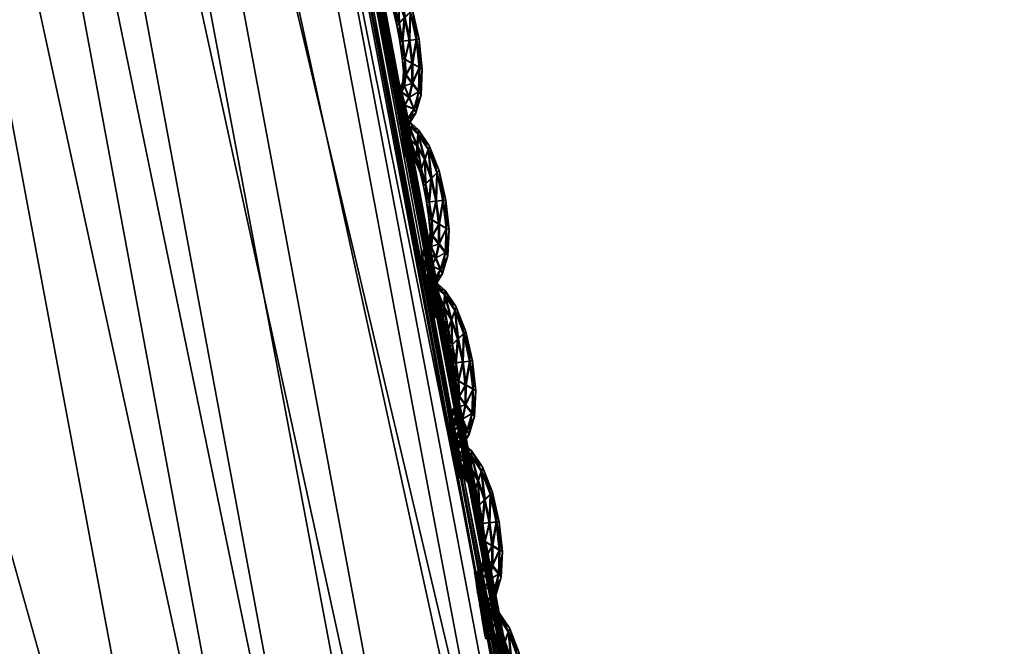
# Model space of a CAD drawing. Extents: x -7.4 to 7.4, y -11.5 to 9.8.
# Tile 393 of 469: x 7.074 to 7.428, y 2.714 to 2.939. Entities that reach past the tile are written whole.
import ezdxf

# ---------------------------------------------------------------- set-up
doc = ezdxf.new("R2010")
doc.units = 0
doc.header["$MEASUREMENT"] = 0
for name, color, linetype in [('A-FURN-3-ST', 150, 'Continuous'), ('A-FURN-3-ST-SEAM', 130, 'Continuous'), ('A-FURN-3-ST-SI', 160, 'Continuous')]:
    doc.layers.add(name, color=color, linetype=linetype)

msp = doc.modelspace()

# ---------------------------------------------------------------- meshes
at = {"layer": 'A-FURN-3-ST'}
mesh = msp.add_polyface(dxfattribs=at)
corners = [(5.54237, 6.88314, 1.00121), (5.99414, 6.19006, 1.00136), (5.78234, 6.18529, 0.61819), (5.34537, 6.87803, 0.61819), (6.39632, 5.42196, 1.00167), (6.17131, 5.41772, 0.61819), (6.74132, 4.55996, 1.00205), (6.50499, 4.5563, 0.61819), (7.02166, 3.58544, 1.00247), (6.77614, 3.58244, 0.61819), (7.22977, 2.47974, 1.00292), (6.97746, 2.47748, 0.61819), (1.9613, 4.55444, 0.55836), (1.95568, 5.41558, 0.55836), (2.64354, 5.41558, 0.55836), (2.68838, 4.55444, 0.55836), (1.94915, 6.18294, 0.55836), (2.59126, 6.18294, 0.55836), (2.53254, 6.87548, 0.55836), (1.98639, 2.47636, 0.55836), (1.96798, 3.58091, 0.55836), (2.72779, 3.58091, 0.55836), (2.77575, 2.47636, 0.55836), (5.63821, 5.41586, 0.56582), (5.28589, 6.18323, 0.56582), (4.78216, 5.41558, 0.55836), (4.50574, 6.18294, 0.55836), (5.94043, 4.55469, 0.56582), (5.01933, 4.55444, 0.55836), (4.89012, 6.87581, 0.56582), (4.19521, 6.87548, 0.55836), (6.18611, 3.58112, 0.56582), (5.21276, 3.58091, 0.55836), (6.36909, 2.47649, 0.56582), (5.36104, 2.47636, 0.55836), (3.92714, 3.58091, 0.55836), (3.81436, 4.55444, 0.55836), (4.02429, 2.47636, 0.55836), (3.67822, 5.41558, 0.55836), (3.5195, 6.18294, 0.55836), (3.34122, 6.87548, 0.55836)]
mesh.append_faces([[corners[k] for k in face] for face in [(0, 1, 2), (2, 3, 0), (1, 4, 5), (5, 2, 1), (4, 6, 7), (7, 5, 4), (6, 8, 9), (9, 7, 6), (8, 10, 11), (11, 9, 8), (2, 5, 23), (23, 24, 2), (24, 23, 25), (25, 26, 24), (23, 27, 28), (28, 25, 23), (5, 7, 27), (27, 23, 5), (29, 24, 26), (26, 30, 29), (3, 2, 24), (24, 29, 3), (7, 9, 31), (31, 27, 7), (27, 31, 32), (32, 28, 27), (31, 33, 34), (34, 32, 31), (9, 11, 33), (33, 31, 9), (28, 32, 35), (35, 36, 28), (32, 34, 37), (37, 35, 32), (26, 25, 38), (38, 39, 26), (25, 28, 36), (36, 38, 25), (30, 26, 39), (39, 40, 30)]])
mesh.append_faces([[corners[k] for k in face] for face in [(12, 13, 14), (14, 15, 12), (13, 16, 17), (17, 14, 13), (18, 17, 16), (19, 20, 21), (21, 22, 19), (20, 12, 15), (15, 21, 20), (21, 15, 36), (22, 21, 35), (14, 17, 39), (15, 14, 38), (17, 18, 40)]], dxfattribs={"vtx0": -1, "vtx1": -1, "vtx2": -1})
mesh.append_faces([[corners[k] for k in face] for face in [(36, 35, 21), (35, 37, 22), (39, 38, 14), (38, 36, 15), (40, 39, 17)]], dxfattribs={"vtx1": -1, "vtx2": -1})
mesh = msp.add_polyface(dxfattribs=at)
corners = [(6.79807, 4.56379, 17.6574), (7.0794, 3.58857, 17.67801), (7.07785, 3.58804, 17.67147), (7.28822, 2.48213, 17.70076), (7.2866, 2.48172, 17.69421), (7.08193, 3.58948, 17.68916), (7.29095, 2.48279, 17.71179), (6.8004, 4.56486, 17.66862), (7.41549, 1.23692, 17.70604), (7.29095, 2.48279, 17.68338), (7.28822, 2.48213, 17.68847), (7.41268, 1.23647, 17.71114), (7.33104, 1.22143, 17.75876), (7.20927, 2.45827, 17.73616), (7.18842, 2.45016, 17.75415), (6.9847, 3.54613, 17.73145), (6.95502, 3.52409, 17.82101), (7.15953, 2.43355, 17.84258), (7.00496, 3.55693, 17.71331), (7.24331, 2.4687, 17.73947), (7.03709, 3.57077, 17.71688), (6.72973, 4.52527, 17.69243), (6.75933, 4.54208, 17.69627), (7.06796, 3.58363, 17.71852), (7.27612, 2.47838, 17.74092), (7.36618, 1.22802, 17.76191), (7.40014, 1.23412, 17.7632), (6.79807, 4.56375, 17.64512), (7.0794, 3.58857, 17.66573), (7.08193, 3.58948, 17.66063), (6.79668, 4.56309, 17.65086), (7.4147, 1.23672, 17.75115), (7.29016, 2.4825, 17.72878), (7.41549, 1.23692, 17.73434), (7.08122, 3.58911, 17.70631), (6.78762, 4.55773, 17.69813), (6.79973, 4.56441, 17.68592), (7.41098, 1.23622, 17.71684), (7.41268, 1.23647, 17.72338), (6.86558, 3.4803, 18.00832), (7.07097, 2.40055, 18.02776)]
mesh.append_faces([[corners[k] for k in face] for face in [(0, 1, 2), (1, 3, 4), (4, 2, 1), (5, 6, 3), (3, 1, 5), (7, 5, 1), (8, 9, 10), (11, 10, 4), (12, 13, 14), (14, 15, 16), (16, 17, 14), (13, 18, 15), (15, 14, 13), (19, 20, 18), (18, 13, 19), (21, 18, 20), (22, 20, 23), (24, 23, 20), (20, 19, 24), (25, 19, 13), (26, 24, 19), (27, 28, 29), (28, 10, 9), (9, 29, 28), (2, 4, 10), (10, 28, 2), (30, 2, 28), (31, 32, 24), (33, 6, 32), (32, 34, 23), (23, 24, 32), (35, 23, 34), (36, 34, 5), (6, 5, 34), (34, 32, 6), (37, 4, 3), (38, 3, 6), (39, 40, 17), (17, 16, 39)]])
at = {"layer": 'A-FURN-3-ST-SEAM'}
mesh = msp.add_polyface(dxfattribs=at)
corners = [(7.21133, 2.94992, 17.68805), (7.21446, 2.94164, 17.68828), (7.2124, 2.93962, 17.68957), (7.21414, 2.93142, 17.68977), (7.21533, 2.94242, 17.6849), (7.21006, 2.94646, 17.68942), (7.21165, 2.93113, 17.68847), (7.21668, 2.93175, 17.68851), (7.2177, 2.93188, 17.68512), (7.21189, 2.95124, 17.68467), (7.20769, 2.9554, 17.6879), (7.21038, 2.9376, 17.68836), (7.21256, 2.92462, 17.68858), (7.21513, 2.92314, 17.68992), (7.21687, 2.9318, 17.68178), (7.21466, 2.94168, 17.68155), (7.20734, 2.95103, 17.68927), (7.20884, 2.94304, 17.68824), (7.21082, 2.93105, 17.68512), (7.20975, 2.93686, 17.68501), (7.21778, 2.9217, 17.6887), (7.21885, 2.92116, 17.68532), (7.21798, 2.92174, 17.68197), (7.21153, 2.94996, 17.68132), (7.20789, 2.95709, 17.68448), (7.20445, 2.95833, 17.68779), (7.20848, 2.94176, 17.6849), (7.21169, 2.92524, 17.6852), (7.21284, 2.91906, 17.6887), (7.21513, 2.91601, 17.69003), (7.21541, 2.92322, 17.68064), (7.21442, 2.9315, 17.68048), (7.21268, 2.9397, 17.68033), (7.20488, 2.95346, 17.68919), (7.2071, 2.94667, 17.68813), (7.2071, 2.94506, 17.68482), (7.21062, 2.93764, 17.68163), (7.21185, 2.93122, 17.68174), (7.20904, 2.94308, 17.68151), (7.21746, 2.91301, 17.68882), (7.21846, 2.91189, 17.68547), (7.21766, 2.91305, 17.68208), (7.21541, 2.9161, 17.68075), (7.21034, 2.94654, 17.68014), (7.20789, 2.95544, 17.68117), (7.20437, 2.96018, 17.68436), (7.20239, 2.95936, 17.68771), (7.20729, 2.94671, 17.6814), (7.21276, 2.92471, 17.68185), (7.21209, 2.92021, 17.68532), (7.21232, 2.91515, 17.68874), (7.21398, 2.91103, 17.69011), (7.21303, 2.9191, 17.68197), (7.20219, 2.96125, 17.68429), (7.20318, 2.95429, 17.68916), (7.2054, 2.9486, 17.68809), (7.20567, 2.94683, 17.68478), (7.20559, 2.94864, 17.68132), (7.20761, 2.95107, 17.68003), (7.21576, 2.90686, 17.68889), (7.21648, 2.90538, 17.68558), (7.21596, 2.90695, 17.68216), (7.21426, 2.91111, 17.68083), (7.21252, 2.91523, 17.68201), (7.20464, 2.95837, 17.68105), (7.20263, 2.9594, 17.68098), (7.20092, 2.96129, 17.68429), (7.20112, 2.9594, 17.68771), (7.20516, 2.95351, 17.67991), (7.21181, 2.91675, 17.68535), (7.21133, 2.91288, 17.68878), (7.2124, 2.9081, 17.69011), (7.20132, 2.9594, 17.68098), (7.20191, 2.95429, 17.68912), (7.20401, 2.94926, 17.68805), (7.20441, 2.94741, 17.68474), (7.20421, 2.9493, 17.68132), (7.21359, 2.90333, 17.68893), (7.2141, 2.90155, 17.68562), (7.21379, 2.9034, 17.6822), (7.21268, 2.90819, 17.68087), (7.21153, 2.91296, 17.68205), (7.21101, 2.91474, 17.68539), (7.20346, 2.95437, 17.67988), (7.20223, 2.95437, 17.67988), (7.21022, 2.91194, 17.68878), (7.21106, 2.90691, 17.69014), (7.20282, 2.94926, 17.68802), (7.20322, 2.94737, 17.68474), (7.20302, 2.9493, 17.68128), (7.20999, 2.91387, 17.68539), (7.21196, 2.90188, 17.68897), (7.2124, 2.90002, 17.68562), (7.21216, 2.90196, 17.68223), (7.21133, 2.90699, 17.68087), (7.21042, 2.91201, 17.68205), (7.20884, 2.91362, 17.68539), (7.20904, 2.91169, 17.68878), (7.20987, 2.90662, 17.69011), (7.20927, 2.91177, 17.68205), (7.21074, 2.90155, 17.68897), (7.21117, 2.8997, 17.68562), (7.21094, 2.90164, 17.68223), (7.21014, 2.9067, 17.68087)]
mesh.append_faces([[corners[k] for k in face] for face in [(2, 1, 0), (1, 2, 3), (0, 1, 4), (0, 5, 2), (6, 3, 2), (3, 7, 1), (8, 4, 1), (4, 9, 0), (5, 0, 10), (11, 2, 5), (3, 6, 12), (2, 11, 6), (7, 3, 13), (1, 7, 8), (4, 8, 14), (9, 4, 15), (10, 0, 9), (10, 16, 5), (5, 17, 11), (12, 6, 18), (12, 13, 3), (6, 11, 19), (13, 20, 7), (21, 8, 7), (22, 14, 8), (14, 15, 4), (15, 23, 9), (9, 24, 10), (16, 10, 25), (17, 5, 16), (11, 17, 26), (19, 18, 6), (18, 27, 12), (13, 12, 28), (26, 19, 11), (20, 13, 29), (7, 20, 21), (8, 21, 22), (14, 22, 30), (15, 14, 31), (23, 15, 32), (24, 9, 23), (25, 10, 24), (25, 33, 16), (16, 34, 17), (35, 26, 17), (18, 19, 36), (27, 18, 37), (28, 12, 27), (28, 29, 13), (19, 26, 38), (29, 39, 20), (40, 21, 20), (41, 22, 21), (42, 30, 22), (30, 31, 14), (31, 32, 15), (32, 43, 23), (23, 44, 24), (24, 45, 25), (33, 25, 46), (34, 16, 33), (17, 34, 35), (26, 35, 47), (38, 36, 19), (36, 37, 18), (37, 48, 27), (27, 49, 28), (29, 28, 50), (47, 38, 26), (39, 29, 51), (20, 39, 40), (21, 40, 41), (22, 41, 42), (30, 42, 52), (31, 30, 48), (32, 31, 37), (43, 32, 36), (44, 23, 43), (45, 24, 44), (25, 45, 53), (53, 46, 25), (46, 54, 33), (33, 55, 34), (56, 35, 34), (57, 47, 35), (36, 38, 43), (37, 36, 32), (48, 37, 31), (49, 27, 48), (50, 28, 49), (50, 51, 29), (38, 47, 58), (51, 59, 39), (60, 40, 39), (61, 41, 40), (62, 42, 41), (63, 52, 42), (52, 48, 30), (43, 58, 44), (44, 64, 45), (65, 53, 45), (46, 53, 66), (54, 46, 67), (55, 33, 54), (34, 55, 56), (35, 56, 57), (47, 57, 68), (58, 43, 38), (48, 52, 49), (49, 69, 50), (51, 50, 70), (68, 58, 47), (59, 51, 71), (39, 59, 60), (40, 60, 61), (41, 61, 62), (42, 62, 63), (52, 63, 69), (64, 44, 58), (45, 64, 65), (53, 65, 72), (72, 66, 53), (66, 67, 46), (67, 73, 54), (54, 74, 55), (56, 55, 74), (57, 56, 75), (68, 57, 76), (69, 49, 52), (70, 50, 69), (70, 71, 51), (58, 68, 64), (71, 77, 59), (78, 60, 59), (79, 61, 60), (80, 62, 61), (81, 63, 62), (82, 69, 63), (83, 65, 64), (84, 72, 65), (74, 54, 73), (74, 75, 56), (75, 76, 57), (76, 83, 68), (69, 82, 70), (71, 70, 85), (64, 68, 83), (77, 71, 86), (59, 77, 78), (60, 78, 79), (61, 79, 80), (62, 80, 81), (63, 81, 82), (65, 83, 84), (73, 87, 74), (75, 74, 87), (76, 75, 88), (83, 76, 89), (70, 82, 90), (90, 85, 70), (85, 86, 71), (86, 91, 77), (78, 77, 91), (79, 78, 92), (80, 79, 93), (81, 80, 94), (82, 81, 95), (89, 84, 83), (87, 88, 75), (88, 89, 76), (95, 90, 82), (85, 90, 96), (86, 85, 97), (91, 86, 98), (91, 92, 78), (92, 93, 79), (93, 94, 80), (94, 95, 81), (90, 95, 99), (99, 96, 90), (96, 97, 85), (97, 98, 86), (98, 100, 91), (92, 91, 100), (93, 92, 101), (94, 93, 102), (95, 94, 103), (103, 99, 95), (100, 101, 92), (101, 102, 93), (102, 103, 94)]])
mesh = msp.add_polyface(dxfattribs=at)
corners = [(7.22091, 2.89232, 17.68923), (7.22404, 2.88404, 17.68946), (7.22194, 2.88198, 17.69075), (7.22368, 2.87383, 17.69095), (7.22491, 2.88478, 17.68608), (7.2196, 2.88886, 17.6906), (7.22123, 2.87354, 17.68965), (7.22625, 2.87411, 17.68969), (7.22728, 2.87424, 17.6863), (7.22146, 2.8936, 17.68585), (7.21723, 2.8978, 17.68908), (7.21996, 2.88, 17.68954), (7.22213, 2.86703, 17.68977), (7.22471, 2.86554, 17.69109), (7.22645, 2.87415, 17.68296), (7.22423, 2.88408, 17.68273), (7.21691, 2.89344, 17.69045), (7.21841, 2.88544, 17.68942), (7.22039, 2.87345, 17.6863), (7.21929, 2.87926, 17.68619), (7.22736, 2.86406, 17.68984), (7.22843, 2.86353, 17.6865), (7.22756, 2.8641, 17.68311), (7.22111, 2.89236, 17.6825), (7.21746, 2.89945, 17.68566), (7.21398, 2.90073, 17.68893), (7.21806, 2.88416, 17.68608), (7.22123, 2.8676, 17.68638), (7.22241, 2.86146, 17.68988), (7.22467, 2.85841, 17.69121), (7.22499, 2.86563, 17.68182), (7.224, 2.87386, 17.68166), (7.22226, 2.88206, 17.68151), (7.21442, 2.89586, 17.69037), (7.21664, 2.88907, 17.68931), (7.21664, 2.88746, 17.686), (7.22016, 2.88004, 17.68281), (7.22142, 2.87358, 17.68292), (7.21861, 2.88548, 17.68269), (7.22704, 2.85537, 17.68999), (7.22803, 2.85425, 17.68665), (7.22724, 2.85545, 17.68326), (7.22499, 2.8585, 17.68193), (7.21992, 2.8889, 17.68132), (7.21746, 2.89784, 17.68235), (7.21394, 2.90258, 17.68554), (7.21196, 2.90176, 17.68889), (7.21687, 2.88911, 17.68258), (7.22234, 2.86711, 17.68303), (7.22162, 2.86262, 17.68645), (7.2219, 2.85755, 17.68992), (7.22356, 2.85339, 17.69125), (7.22261, 2.8615, 17.68315), (7.21177, 2.90365, 17.68547), (7.21272, 2.89673, 17.69034), (7.21494, 2.89105, 17.68923), (7.21521, 2.88923, 17.68592), (7.21517, 2.89109, 17.6825), (7.21719, 2.89348, 17.68121), (7.2253, 2.84927, 17.69007), (7.22605, 2.84774, 17.68676), (7.2255, 2.84935, 17.68334), (7.22384, 2.85351, 17.68201), (7.2221, 2.85763, 17.68318), (7.21422, 2.90077, 17.6822), (7.21216, 2.9018, 17.68216), (7.21046, 2.90369, 17.68547), (7.2107, 2.9018, 17.68889), (7.21473, 2.89591, 17.68109), (7.22134, 2.85916, 17.68653), (7.22091, 2.85528, 17.68995), (7.22198, 2.8505, 17.69129), (7.2109, 2.90184, 17.68216), (7.21149, 2.89673, 17.6903), (7.21355, 2.8917, 17.68923), (7.21394, 2.88981, 17.68592), (7.21379, 2.8917, 17.6825), (7.22316, 2.84572, 17.69011), (7.22368, 2.84395, 17.6868), (7.22336, 2.84581, 17.68338), (7.22226, 2.85058, 17.68205), (7.22111, 2.85537, 17.68322), (7.22055, 2.85714, 17.68657), (7.21299, 2.89677, 17.68105), (7.21177, 2.89677, 17.68105), (7.21976, 2.85438, 17.68995), (7.22059, 2.84931, 17.69129), (7.21236, 2.89166, 17.68919), (7.2128, 2.88976, 17.68589), (7.2126, 2.8917, 17.68246), (7.21952, 2.85627, 17.68657), (7.22154, 2.84428, 17.69014), (7.22198, 2.84243, 17.6868), (7.22174, 2.84436, 17.68341), (7.22091, 2.84939, 17.68205), (7.21996, 2.85442, 17.68322), (7.21841, 2.85607, 17.68653), (7.21861, 2.85413, 17.68995), (7.21944, 2.84902, 17.69129), (7.21881, 2.85417, 17.68322), (7.22032, 2.84399, 17.69011), (7.22071, 2.8421, 17.6868), (7.22051, 2.84403, 17.68338), (7.21972, 2.8491, 17.68205)]
mesh.append_faces([[corners[k] for k in face] for face in [(2, 1, 0), (1, 2, 3), (0, 1, 4), (0, 5, 2), (6, 3, 2), (3, 7, 1), (8, 4, 1), (4, 9, 0), (5, 0, 10), (11, 2, 5), (3, 6, 12), (2, 11, 6), (7, 3, 13), (1, 7, 8), (4, 8, 14), (9, 4, 15), (10, 0, 9), (10, 16, 5), (5, 17, 11), (12, 6, 18), (12, 13, 3), (6, 11, 19), (13, 20, 7), (21, 8, 7), (22, 14, 8), (14, 15, 4), (15, 23, 9), (9, 24, 10), (16, 10, 25), (17, 5, 16), (11, 17, 26), (19, 18, 6), (18, 27, 12), (13, 12, 28), (26, 19, 11), (20, 13, 29), (7, 20, 21), (8, 21, 22), (14, 22, 30), (15, 14, 31), (23, 15, 32), (24, 9, 23), (25, 10, 24), (25, 33, 16), (16, 34, 17), (35, 26, 17), (18, 19, 36), (27, 18, 37), (28, 12, 27), (28, 29, 13), (19, 26, 38), (29, 39, 20), (40, 21, 20), (41, 22, 21), (42, 30, 22), (30, 31, 14), (31, 32, 15), (32, 43, 23), (23, 44, 24), (24, 45, 25), (33, 25, 46), (34, 16, 33), (17, 34, 35), (26, 35, 47), (38, 36, 19), (36, 37, 18), (37, 48, 27), (27, 49, 28), (29, 28, 50), (47, 38, 26), (39, 29, 51), (20, 39, 40), (21, 40, 41), (22, 41, 42), (30, 42, 52), (31, 30, 48), (32, 31, 37), (43, 32, 36), (44, 23, 43), (45, 24, 44), (25, 45, 53), (53, 46, 25), (46, 54, 33), (33, 55, 34), (56, 35, 34), (57, 47, 35), (36, 38, 43), (37, 36, 32), (48, 37, 31), (49, 27, 48), (50, 28, 49), (50, 51, 29), (38, 47, 58), (51, 59, 39), (60, 40, 39), (61, 41, 40), (62, 42, 41), (63, 52, 42), (52, 48, 30), (43, 58, 44), (44, 64, 45), (65, 53, 45), (46, 53, 66), (54, 46, 67), (55, 33, 54), (34, 55, 56), (35, 56, 57), (47, 57, 68), (58, 43, 38), (48, 52, 49), (49, 69, 50), (51, 50, 70), (68, 58, 47), (59, 51, 71), (39, 59, 60), (40, 60, 61), (41, 61, 62), (42, 62, 63), (52, 63, 69), (64, 44, 58), (45, 64, 65), (53, 65, 72), (72, 66, 53), (66, 67, 46), (67, 73, 54), (54, 74, 55), (56, 55, 74), (57, 56, 75), (68, 57, 76), (69, 49, 52), (70, 50, 69), (70, 71, 51), (58, 68, 64), (71, 77, 59), (78, 60, 59), (79, 61, 60), (80, 62, 61), (81, 63, 62), (82, 69, 63), (83, 65, 64), (84, 72, 65), (74, 54, 73), (74, 75, 56), (75, 76, 57), (76, 83, 68), (69, 82, 70), (71, 70, 85), (64, 68, 83), (77, 71, 86), (59, 77, 78), (60, 78, 79), (61, 79, 80), (62, 80, 81), (63, 81, 82), (65, 83, 84), (73, 87, 74), (75, 74, 87), (76, 75, 88), (83, 76, 89), (70, 82, 90), (90, 85, 70), (85, 86, 71), (86, 91, 77), (78, 77, 91), (79, 78, 92), (80, 79, 93), (81, 80, 94), (82, 81, 95), (89, 84, 83), (87, 88, 75), (88, 89, 76), (95, 90, 82), (85, 90, 96), (86, 85, 97), (91, 86, 98), (91, 92, 78), (92, 93, 79), (93, 94, 80), (94, 95, 81), (90, 95, 99), (99, 96, 90), (96, 97, 85), (97, 98, 86), (98, 100, 91), (92, 91, 100), (93, 92, 101), (94, 93, 102), (95, 94, 103), (103, 99, 95), (100, 101, 92), (101, 102, 93), (102, 103, 94)]])
mesh = msp.add_polyface(dxfattribs=at)
corners = [(7.23049, 2.83468, 17.69041), (7.23361, 2.8264, 17.69064), (7.23151, 2.82438, 17.69193), (7.23326, 2.81618, 17.69208), (7.23444, 2.82714, 17.68725), (7.22918, 2.83126, 17.69178), (7.2308, 2.81594, 17.69083), (7.23583, 2.81647, 17.69087), (7.23685, 2.8166, 17.68748), (7.23104, 2.836, 17.68703), (7.2268, 2.8402, 17.69026), (7.22953, 2.8224, 17.69072), (7.23167, 2.80943, 17.69095), (7.23428, 2.80791, 17.69224), (7.23603, 2.81651, 17.68414), (7.23381, 2.82644, 17.68391), (7.22649, 2.83584, 17.69163), (7.22799, 2.82784, 17.6906), (7.22993, 2.81586, 17.68745), (7.22886, 2.82166, 17.68737), (7.23693, 2.80642, 17.69102), (7.238, 2.80588, 17.68767), (7.23713, 2.8065, 17.68429), (7.23068, 2.83472, 17.68368), (7.22704, 2.84185, 17.68684), (7.22356, 2.84313, 17.69011), (7.22763, 2.82657, 17.68725), (7.2308, 2.81001, 17.68756), (7.23199, 2.80387, 17.69102), (7.23425, 2.80082, 17.69235), (7.23456, 2.80799, 17.68299), (7.23353, 2.81627, 17.68284), (7.23179, 2.82447, 17.68269), (7.224, 2.83827, 17.69155), (7.22621, 2.83147, 17.69049), (7.22621, 2.82986, 17.68718), (7.22973, 2.82244, 17.68398), (7.231, 2.81598, 17.6841), (7.22819, 2.82789, 17.68387), (7.23662, 2.79777, 17.69117), (7.23757, 2.79666, 17.68783), (7.23682, 2.79781, 17.68444), (7.23452, 2.80086, 17.68311), (7.22946, 2.8313, 17.6825), (7.22701, 2.84024, 17.68353), (7.22348, 2.84499, 17.68668), (7.22154, 2.84416, 17.69007), (7.22641, 2.83151, 17.68375), (7.23191, 2.80947, 17.68421), (7.2312, 2.80502, 17.68764), (7.23147, 2.79995, 17.69109), (7.23314, 2.79579, 17.69243), (7.23219, 2.80391, 17.68429), (7.22134, 2.8461, 17.68665), (7.22229, 2.83913, 17.69148), (7.22451, 2.83345, 17.69041), (7.22479, 2.83163, 17.6871), (7.22471, 2.83349, 17.68368), (7.22677, 2.83588, 17.68239), (7.23488, 2.79167, 17.69125), (7.23563, 2.79015, 17.6879), (7.23508, 2.79171, 17.68452), (7.23341, 2.79587, 17.68318), (7.23167, 2.80003, 17.68436), (7.22376, 2.84317, 17.68338), (7.22174, 2.8442, 17.68334), (7.22004, 2.84613, 17.68665), (7.22024, 2.8442, 17.69007), (7.22427, 2.83835, 17.68227), (7.23092, 2.80156, 17.68771), (7.23045, 2.79773, 17.69113), (7.23155, 2.79291, 17.69247), (7.22047, 2.84424, 17.68334), (7.22107, 2.83913, 17.69148), (7.22313, 2.83411, 17.69041), (7.22352, 2.83221, 17.6871), (7.22332, 2.83414, 17.68368), (7.2327, 2.78812, 17.69129), (7.23326, 2.78636, 17.68798), (7.23294, 2.78821, 17.68455), (7.23183, 2.79299, 17.68322), (7.23064, 2.79777, 17.6844), (7.23013, 2.79954, 17.68771), (7.22257, 2.83917, 17.68223), (7.22134, 2.83917, 17.68223), (7.22934, 2.79678, 17.69113), (7.23017, 2.79171, 17.69247), (7.22194, 2.83407, 17.69037), (7.22237, 2.83221, 17.68706), (7.22213, 2.83411, 17.68364), (7.2291, 2.79868, 17.68775), (7.23108, 2.78672, 17.69129), (7.23151, 2.78483, 17.68798), (7.23128, 2.78677, 17.68455), (7.23045, 2.7918, 17.68322), (7.22953, 2.79682, 17.6844), (7.22796, 2.79847, 17.68771), (7.22819, 2.79653, 17.69113), (7.22898, 2.79146, 17.69247), (7.22839, 2.79661, 17.6844), (7.22985, 2.7864, 17.69129), (7.23029, 2.78454, 17.68798), (7.23009, 2.78648, 17.68455), (7.22926, 2.79155, 17.68322)]
mesh.append_faces([[corners[k] for k in face] for face in [(2, 1, 0), (1, 2, 3), (0, 1, 4), (0, 5, 2), (6, 3, 2), (3, 7, 1), (8, 4, 1), (4, 9, 0), (5, 0, 10), (11, 2, 5), (3, 6, 12), (2, 11, 6), (7, 3, 13), (1, 7, 8), (4, 8, 14), (9, 4, 15), (10, 0, 9), (10, 16, 5), (5, 17, 11), (12, 6, 18), (12, 13, 3), (6, 11, 19), (13, 20, 7), (21, 8, 7), (22, 14, 8), (14, 15, 4), (15, 23, 9), (9, 24, 10), (16, 10, 25), (17, 5, 16), (11, 17, 26), (19, 18, 6), (18, 27, 12), (13, 12, 28), (26, 19, 11), (20, 13, 29), (7, 20, 21), (8, 21, 22), (14, 22, 30), (15, 14, 31), (23, 15, 32), (24, 9, 23), (25, 10, 24), (25, 33, 16), (16, 34, 17), (35, 26, 17), (18, 19, 36), (27, 18, 37), (28, 12, 27), (28, 29, 13), (19, 26, 38), (29, 39, 20), (40, 21, 20), (41, 22, 21), (42, 30, 22), (30, 31, 14), (31, 32, 15), (32, 43, 23), (23, 44, 24), (24, 45, 25), (33, 25, 46), (34, 16, 33), (17, 34, 35), (26, 35, 47), (38, 36, 19), (36, 37, 18), (37, 48, 27), (27, 49, 28), (29, 28, 50), (47, 38, 26), (39, 29, 51), (20, 39, 40), (21, 40, 41), (22, 41, 42), (30, 42, 52), (31, 30, 48), (32, 31, 37), (43, 32, 36), (44, 23, 43), (45, 24, 44), (25, 45, 53), (53, 46, 25), (46, 54, 33), (33, 55, 34), (56, 35, 34), (57, 47, 35), (36, 38, 43), (37, 36, 32), (48, 37, 31), (49, 27, 48), (50, 28, 49), (50, 51, 29), (38, 47, 58), (51, 59, 39), (60, 40, 39), (61, 41, 40), (62, 42, 41), (63, 52, 42), (52, 48, 30), (43, 58, 44), (44, 64, 45), (65, 53, 45), (46, 53, 66), (54, 46, 67), (55, 33, 54), (34, 55, 56), (35, 56, 57), (47, 57, 68), (58, 43, 38), (48, 52, 49), (49, 69, 50), (51, 50, 70), (68, 58, 47), (59, 51, 71), (39, 59, 60), (40, 60, 61), (41, 61, 62), (42, 62, 63), (52, 63, 69), (64, 44, 58), (45, 64, 65), (53, 65, 72), (72, 66, 53), (66, 67, 46), (67, 73, 54), (54, 74, 55), (56, 55, 74), (57, 56, 75), (68, 57, 76), (69, 49, 52), (70, 50, 69), (70, 71, 51), (58, 68, 64), (71, 77, 59), (78, 60, 59), (79, 61, 60), (80, 62, 61), (81, 63, 62), (82, 69, 63), (83, 65, 64), (84, 72, 65), (74, 54, 73), (74, 75, 56), (75, 76, 57), (76, 83, 68), (69, 82, 70), (71, 70, 85), (64, 68, 83), (77, 71, 86), (59, 77, 78), (60, 78, 79), (61, 79, 80), (62, 80, 81), (63, 81, 82), (65, 83, 84), (73, 87, 74), (75, 74, 87), (76, 75, 88), (83, 76, 89), (70, 82, 90), (90, 85, 70), (85, 86, 71), (86, 91, 77), (78, 77, 91), (79, 78, 92), (80, 79, 93), (81, 80, 94), (82, 81, 95), (89, 84, 83), (87, 88, 75), (88, 89, 76), (95, 90, 82), (85, 90, 96), (86, 85, 97), (91, 86, 98), (91, 92, 78), (92, 93, 79), (93, 94, 80), (94, 95, 81), (90, 95, 99), (99, 96, 90), (96, 97, 85), (97, 98, 86), (98, 100, 91), (92, 91, 100), (93, 92, 101), (94, 93, 102), (95, 94, 103), (103, 99, 95), (100, 101, 92), (101, 102, 93), (102, 103, 94)]])
mesh = msp.add_polyface(dxfattribs=at)
corners = [(7.24002, 2.77704, 17.69159), (7.24319, 2.76876, 17.69182), (7.24109, 2.76678, 17.69311), (7.24283, 2.75858, 17.69326), (7.24402, 2.76955, 17.68843), (7.23876, 2.77362, 17.69292), (7.24034, 2.75834, 17.69201), (7.2454, 2.75883, 17.69201), (7.24643, 2.75896, 17.68866), (7.24062, 2.77836, 17.6882), (7.23638, 2.78261, 17.6914), (7.23911, 2.76476, 17.6919), (7.24125, 2.75183, 17.69212), (7.24382, 2.75031, 17.69342), (7.2456, 2.75887, 17.68528), (7.24339, 2.7688, 17.68509), (7.23603, 2.77824, 17.69281), (7.23757, 2.7702, 17.69174), (7.23951, 2.75826, 17.68862), (7.23844, 2.76407, 17.68851), (7.24647, 2.74878, 17.6922), (7.24758, 2.74825, 17.68885), (7.24671, 2.74886, 17.68547), (7.24026, 2.77708, 17.68486), (7.23658, 2.78425, 17.68802), (7.23314, 2.78553, 17.69129), (7.23718, 2.76897, 17.68843), (7.24038, 2.75241, 17.68874), (7.24153, 2.74626, 17.6922), (7.24382, 2.74318, 17.69353), (7.2441, 2.75039, 17.68417), (7.24311, 2.75863, 17.68402), (7.24137, 2.76682, 17.68383), (7.23357, 2.78067, 17.69269), (7.23579, 2.77387, 17.69167), (7.23579, 2.77227, 17.68836), (7.23931, 2.76485, 17.68516), (7.24057, 2.75838, 17.68528), (7.23777, 2.77028, 17.68501), (7.2462, 2.74013, 17.69235), (7.24715, 2.73902, 17.689), (7.2464, 2.74021, 17.68562), (7.2441, 2.74326, 17.68429), (7.23903, 2.77371, 17.68368), (7.23658, 2.78261, 17.68467), (7.23306, 2.78738, 17.68786), (7.23108, 2.7866, 17.69125), (7.23599, 2.77391, 17.68493), (7.24145, 2.75187, 17.68539), (7.24078, 2.74742, 17.68882), (7.24101, 2.74236, 17.69227), (7.24271, 2.73819, 17.69361), (7.24176, 2.74631, 17.68547), (7.23088, 2.7885, 17.68783), (7.23187, 2.78153, 17.69265), (7.23409, 2.77585, 17.69159), (7.23436, 2.77404, 17.68828), (7.23428, 2.77589, 17.68486), (7.23634, 2.77828, 17.68353), (7.24445, 2.73407, 17.69243), (7.24521, 2.73255, 17.68908), (7.24465, 2.73411, 17.68569), (7.24299, 2.73827, 17.68436), (7.24125, 2.74244, 17.68554), (7.23333, 2.78557, 17.68455), (7.23132, 2.7866, 17.68452), (7.22961, 2.78854, 17.68779), (7.22981, 2.78665, 17.69125), (7.23385, 2.78075, 17.68345), (7.2405, 2.74396, 17.68889), (7.24002, 2.74013, 17.69231), (7.24113, 2.73531, 17.69364), (7.23001, 2.78665, 17.68448), (7.2306, 2.78158, 17.69265), (7.2327, 2.77651, 17.69155), (7.2331, 2.77465, 17.68824), (7.2329, 2.77655, 17.68482), (7.24228, 2.73053, 17.69247), (7.24279, 2.72876, 17.68912), (7.24248, 2.73061, 17.68573), (7.24141, 2.73539, 17.6844), (7.24022, 2.74017, 17.68558), (7.2397, 2.74194, 17.68889), (7.23215, 2.78158, 17.68341), (7.23092, 2.78161, 17.68341), (7.23891, 2.73918, 17.69231), (7.23975, 2.73416, 17.69364), (7.23151, 2.77651, 17.69155), (7.23191, 2.77461, 17.68824), (7.23171, 2.77655, 17.68482), (7.23868, 2.74111, 17.68889), (7.24065, 2.72913, 17.69247), (7.24109, 2.72728, 17.68916), (7.24086, 2.72917, 17.68573), (7.24002, 2.73424, 17.6844), (7.23911, 2.73926, 17.68558), (7.23753, 2.74087, 17.68889), (7.23777, 2.73897, 17.69231), (7.23856, 2.73386, 17.69364), (7.23796, 2.73902, 17.68558), (7.23943, 2.7288, 17.69247), (7.23986, 2.72694, 17.68916), (7.23963, 2.72888, 17.68573), (7.23883, 2.73395, 17.6844)]
mesh.append_faces([[corners[k] for k in face] for face in [(2, 1, 0), (1, 2, 3), (0, 1, 4), (0, 5, 2), (6, 3, 2), (3, 7, 1), (8, 4, 1), (4, 9, 0), (5, 0, 10), (11, 2, 5), (3, 6, 12), (2, 11, 6), (7, 3, 13), (1, 7, 8), (4, 8, 14), (9, 4, 15), (10, 0, 9), (10, 16, 5), (5, 17, 11), (12, 6, 18), (12, 13, 3), (6, 11, 19), (13, 20, 7), (21, 8, 7), (22, 14, 8), (14, 15, 4), (15, 23, 9), (9, 24, 10), (16, 10, 25), (17, 5, 16), (11, 17, 26), (19, 18, 6), (18, 27, 12), (13, 12, 28), (26, 19, 11), (20, 13, 29), (7, 20, 21), (8, 21, 22), (14, 22, 30), (15, 14, 31), (23, 15, 32), (24, 9, 23), (25, 10, 24), (25, 33, 16), (16, 34, 17), (35, 26, 17), (18, 19, 36), (27, 18, 37), (28, 12, 27), (28, 29, 13), (19, 26, 38), (29, 39, 20), (40, 21, 20), (41, 22, 21), (42, 30, 22), (30, 31, 14), (31, 32, 15), (32, 43, 23), (23, 44, 24), (24, 45, 25), (33, 25, 46), (34, 16, 33), (17, 34, 35), (26, 35, 47), (38, 36, 19), (36, 37, 18), (37, 48, 27), (27, 49, 28), (29, 28, 50), (47, 38, 26), (39, 29, 51), (20, 39, 40), (21, 40, 41), (22, 41, 42), (30, 42, 52), (31, 30, 48), (32, 31, 37), (43, 32, 36), (44, 23, 43), (45, 24, 44), (25, 45, 53), (53, 46, 25), (46, 54, 33), (33, 55, 34), (56, 35, 34), (57, 47, 35), (36, 38, 43), (37, 36, 32), (48, 37, 31), (49, 27, 48), (50, 28, 49), (50, 51, 29), (38, 47, 58), (51, 59, 39), (60, 40, 39), (61, 41, 40), (62, 42, 41), (63, 52, 42), (52, 48, 30), (43, 58, 44), (44, 64, 45), (65, 53, 45), (46, 53, 66), (54, 46, 67), (55, 33, 54), (34, 55, 56), (35, 56, 57), (47, 57, 68), (58, 43, 38), (48, 52, 49), (49, 69, 50), (51, 50, 70), (68, 58, 47), (59, 51, 71), (39, 59, 60), (40, 60, 61), (41, 61, 62), (42, 62, 63), (52, 63, 69), (64, 44, 58), (45, 64, 65), (53, 65, 72), (72, 66, 53), (66, 67, 46), (67, 73, 54), (54, 74, 55), (56, 55, 74), (57, 56, 75), (68, 57, 76), (69, 49, 52), (70, 50, 69), (70, 71, 51), (58, 68, 64), (71, 77, 59), (78, 60, 59), (79, 61, 60), (80, 62, 61), (81, 63, 62), (82, 69, 63), (83, 65, 64), (84, 72, 65), (74, 54, 73), (74, 75, 56), (75, 76, 57), (76, 83, 68), (69, 82, 70), (71, 70, 85), (64, 68, 83), (77, 71, 86), (59, 77, 78), (60, 78, 79), (61, 79, 80), (62, 80, 81), (63, 81, 82), (65, 83, 84), (73, 87, 74), (75, 74, 87), (76, 75, 88), (83, 76, 89), (70, 82, 90), (90, 85, 70), (85, 86, 71), (86, 91, 77), (78, 77, 91), (79, 78, 92), (80, 79, 93), (81, 80, 94), (82, 81, 95), (89, 84, 83), (87, 88, 75), (88, 89, 76), (95, 90, 82), (85, 90, 96), (86, 85, 97), (91, 86, 98), (91, 92, 78), (92, 93, 79), (93, 94, 80), (94, 95, 81), (90, 95, 99), (99, 96, 90), (96, 97, 85), (97, 98, 86), (98, 100, 91), (92, 91, 100), (93, 92, 101), (94, 93, 102), (95, 94, 103), (103, 99, 95), (100, 101, 92), (101, 102, 93), (102, 103, 94)]])
mesh = msp.add_polyface(dxfattribs=at)
corners = [(7.2496, 2.71944, 17.69277), (7.25272, 2.71112, 17.693), (7.25067, 2.70914, 17.69429), (7.25241, 2.70094, 17.69444), (7.2536, 2.7119, 17.68961), (7.24833, 2.71602, 17.6941), (7.24992, 2.7007, 17.69319), (7.25498, 2.70119, 17.69319), (7.25601, 2.70131, 17.68984), (7.25019, 2.72072, 17.68938), (7.24596, 2.72496, 17.69258), (7.24869, 2.70716, 17.69307), (7.25083, 2.69423, 17.6933), (7.2534, 2.69267, 17.69459), (7.25518, 2.70128, 17.68645), (7.25296, 2.71116, 17.68627), (7.2456, 2.72064, 17.69399), (7.2471, 2.71261, 17.69292), (7.24908, 2.70065, 17.6898), (7.24802, 2.70646, 17.68969), (7.25605, 2.69118, 17.69338), (7.25716, 2.6906, 17.69003), (7.25625, 2.69122, 17.68665), (7.24984, 2.71949, 17.68604), (7.24616, 2.72661, 17.68919), (7.24271, 2.72798, 17.69247), (7.24675, 2.71137, 17.68961), (7.24996, 2.69481, 17.68992), (7.2511, 2.68863, 17.69338), (7.2534, 2.68558, 17.69471), (7.25367, 2.69275, 17.68535), (7.25269, 2.70103, 17.6852), (7.25095, 2.70923, 17.68501), (7.24315, 2.72311, 17.69387), (7.24537, 2.71627, 17.69285), (7.24532, 2.71466, 17.6895), (7.24889, 2.70721, 17.6863), (7.25011, 2.70078, 17.68645), (7.24734, 2.71264, 17.68619), (7.25577, 2.68253, 17.69353), (7.25673, 2.68142, 17.69018), (7.25597, 2.68257, 17.6868), (7.25367, 2.68566, 17.68547), (7.24861, 2.71606, 17.68486), (7.24616, 2.72501, 17.68585), (7.24263, 2.72979, 17.68904), (7.24065, 2.729, 17.69243), (7.24556, 2.71631, 17.68611), (7.25102, 2.69427, 17.68657), (7.25035, 2.68982, 17.68999), (7.25059, 2.68475, 17.69345), (7.25225, 2.68059, 17.69479), (7.2513, 2.68871, 17.68665), (7.24046, 2.7309, 17.689), (7.24141, 2.72397, 17.69383), (7.24366, 2.71825, 17.69277), (7.24394, 2.71644, 17.68946), (7.24386, 2.71829, 17.68604), (7.24588, 2.72068, 17.6847), (7.25403, 2.67643, 17.69361), (7.25478, 2.67491, 17.69026), (7.25423, 2.67652, 17.68687), (7.25257, 2.68068, 17.68554), (7.25079, 2.68484, 17.68672), (7.24291, 2.72798, 17.68573), (7.24086, 2.72905, 17.68569), (7.23916, 2.73098, 17.68897), (7.23939, 2.72905, 17.69239), (7.24343, 2.72315, 17.68463), (7.25003, 2.68636, 17.69007), (7.2496, 2.68253, 17.69349), (7.25067, 2.67771, 17.69482), (7.23959, 2.72908, 17.68566), (7.24018, 2.72397, 17.69383), (7.24224, 2.71891, 17.69273), (7.24267, 2.71706, 17.68942), (7.24248, 2.71895, 17.686), (7.25185, 2.67293, 17.69364), (7.25237, 2.67116, 17.6903), (7.25205, 2.67301, 17.68691), (7.25095, 2.67779, 17.68558), (7.2498, 2.68257, 17.68672), (7.24928, 2.68434, 17.69007), (7.24168, 2.72402, 17.68459), (7.24046, 2.72402, 17.68455), (7.24845, 2.68158, 17.69349), (7.24932, 2.67655, 17.69482), (7.24105, 2.71891, 17.69273), (7.24149, 2.71706, 17.68942), (7.24129, 2.71895, 17.686), (7.24826, 2.68352, 17.69007), (7.25023, 2.67153, 17.69364), (7.25067, 2.66967, 17.69034), (7.25043, 2.67161, 17.68691), (7.2496, 2.67664, 17.68558), (7.24865, 2.68166, 17.68676), (7.2471, 2.68331, 17.69007), (7.2473, 2.68138, 17.69349), (7.24813, 2.67631, 17.69482), (7.2475, 2.68142, 17.68672), (7.24901, 2.67124, 17.69364), (7.2494, 2.66939, 17.6903), (7.2492, 2.67128, 17.68691), (7.24841, 2.67639, 17.68558)]
mesh.append_faces([[corners[k] for k in face] for face in [(2, 1, 0), (1, 2, 3), (0, 1, 4), (0, 5, 2), (6, 3, 2), (3, 7, 1), (8, 4, 1), (4, 9, 0), (5, 0, 10), (11, 2, 5), (3, 6, 12), (2, 11, 6), (7, 3, 13), (1, 7, 8), (4, 8, 14), (9, 4, 15), (10, 0, 9), (10, 16, 5), (5, 17, 11), (12, 6, 18), (12, 13, 3), (6, 11, 19), (13, 20, 7), (21, 8, 7), (22, 14, 8), (14, 15, 4), (15, 23, 9), (9, 24, 10), (16, 10, 25), (17, 5, 16), (11, 17, 26), (19, 18, 6), (18, 27, 12), (13, 12, 28), (26, 19, 11), (20, 13, 29), (7, 20, 21), (8, 21, 22), (14, 22, 30), (15, 14, 31), (23, 15, 32), (24, 9, 23), (25, 10, 24), (25, 33, 16), (16, 34, 17), (35, 26, 17), (18, 19, 36), (27, 18, 37), (28, 12, 27), (28, 29, 13), (19, 26, 38), (29, 39, 20), (40, 21, 20), (41, 22, 21), (42, 30, 22), (30, 31, 14), (31, 32, 15), (32, 43, 23), (23, 44, 24), (24, 45, 25), (33, 25, 46), (34, 16, 33), (17, 34, 35), (26, 35, 47), (38, 36, 19), (36, 37, 18), (37, 48, 27), (27, 49, 28), (29, 28, 50), (47, 38, 26), (39, 29, 51), (20, 39, 40), (21, 40, 41), (22, 41, 42), (30, 42, 52), (31, 30, 48), (32, 31, 37), (43, 32, 36), (44, 23, 43), (45, 24, 44), (25, 45, 53), (53, 46, 25), (46, 54, 33), (33, 55, 34), (56, 35, 34), (57, 47, 35), (36, 38, 43), (37, 36, 32), (48, 37, 31), (49, 27, 48), (50, 28, 49), (50, 51, 29), (38, 47, 58), (51, 59, 39), (60, 40, 39), (61, 41, 40), (62, 42, 41), (63, 52, 42), (52, 48, 30), (43, 58, 44), (44, 64, 45), (65, 53, 45), (46, 53, 66), (54, 46, 67), (55, 33, 54), (34, 55, 56), (35, 56, 57), (47, 57, 68), (58, 43, 38), (48, 52, 49), (49, 69, 50), (51, 50, 70), (68, 58, 47), (59, 51, 71), (39, 59, 60), (40, 60, 61), (41, 61, 62), (42, 62, 63), (52, 63, 69), (64, 44, 58), (45, 64, 65), (53, 65, 72), (72, 66, 53), (66, 67, 46), (67, 73, 54), (54, 74, 55), (56, 55, 74), (57, 56, 75), (68, 57, 76), (69, 49, 52), (70, 50, 69), (70, 71, 51), (58, 68, 64), (71, 77, 59), (78, 60, 59), (79, 61, 60), (80, 62, 61), (81, 63, 62), (82, 69, 63), (83, 65, 64), (84, 72, 65), (74, 54, 73), (74, 75, 56), (75, 76, 57), (76, 83, 68), (69, 82, 70), (71, 70, 85), (64, 68, 83), (77, 71, 86), (59, 77, 78), (60, 78, 79), (61, 79, 80), (62, 80, 81), (63, 81, 82), (65, 83, 84), (73, 87, 74), (75, 74, 87), (76, 75, 88), (83, 76, 89), (70, 82, 90), (90, 85, 70), (85, 86, 71), (86, 91, 77), (78, 77, 91), (79, 78, 92), (80, 79, 93), (81, 80, 94), (82, 81, 95), (89, 84, 83), (87, 88, 75), (88, 89, 76), (95, 90, 82), (85, 90, 96), (86, 85, 97), (91, 86, 98), (91, 92, 78), (92, 93, 79), (93, 94, 80), (94, 95, 81), (90, 95, 99), (99, 96, 90), (96, 97, 85), (97, 98, 86), (98, 100, 91), (92, 91, 100), (93, 92, 101), (94, 93, 102), (95, 94, 103), (103, 99, 95), (100, 101, 92), (101, 102, 93), (102, 103, 94)]])
at = {"layer": 'A-FURN-3-ST-SI'}
mesh = msp.add_polyface(dxfattribs=at)
corners = [(6.45394, 5.42764, 17.62188), (6.8004, 4.56486, 17.64002), (6.80151, 4.5654, 17.37185), (6.45489, 5.42822, 17.35409), (6.80167, 4.56548, 11.48407), (6.45504, 5.42835, 11.46894), (7.08193, 3.58948, 17.66063), (7.29095, 2.48279, 17.68338), (7.29222, 2.48312, 17.4143), (7.08311, 3.58989, 17.39201), (7.08331, 3.58998, 11.50123), (7.29238, 2.48316, 11.5202), (7.4168, 1.23713, 17.43647), (7.41549, 1.23692, 17.70604), (7.4261, -0.11318, 17.71734), (7.417, 1.23713, 11.53907), (7.4276, -0.11309, 11.5485), (6.80044, 4.56524, 7.24937), (6.45382, 5.42806, 7.24032), (6.79186, 4.56363, 2.97067), (6.44523, 5.42621, 2.96767), (7.29115, 2.48304, 7.27105), (7.08208, 3.58977, 7.25968), (7.0735, 3.58845, 2.97413), (7.2826, 2.48205, 2.9779), (7.41577, 1.23705, 7.28239), (7.40718, 1.23643, 2.9817), (6.74132, 4.55996, 1.00205), (6.39632, 5.42196, 1.00167), (7.22977, 2.47974, 1.00292), (7.02166, 3.58544, 1.00247), (7.35379, 1.23499, 1.00342)]
mesh.append_faces([[corners[k] for k in face] for face in [(0, 1, 2), (2, 3, 0), (3, 2, 4), (4, 5, 3), (6, 7, 8), (8, 9, 6), (1, 6, 9), (9, 2, 1), (2, 9, 10), (10, 4, 2), (9, 8, 11), (11, 10, 9), (12, 13, 14), (7, 13, 12), (12, 8, 7), (8, 12, 15), (15, 11, 8), (16, 15, 12), (5, 4, 17), (17, 18, 5), (17, 19, 20), (20, 18, 17), (10, 11, 21), (21, 22, 10), (4, 10, 22), (22, 17, 4), (22, 23, 19), (19, 17, 22), (21, 24, 23), (23, 22, 21), (25, 15, 16), (11, 15, 25), (25, 21, 11), (25, 26, 24), (24, 21, 25), (20, 19, 27), (27, 28, 20), (24, 29, 30), (30, 23, 24), (19, 23, 30), (30, 27, 19), (26, 31, 29), (29, 24, 26)]])

doc.saveas('drawing.dxf')
